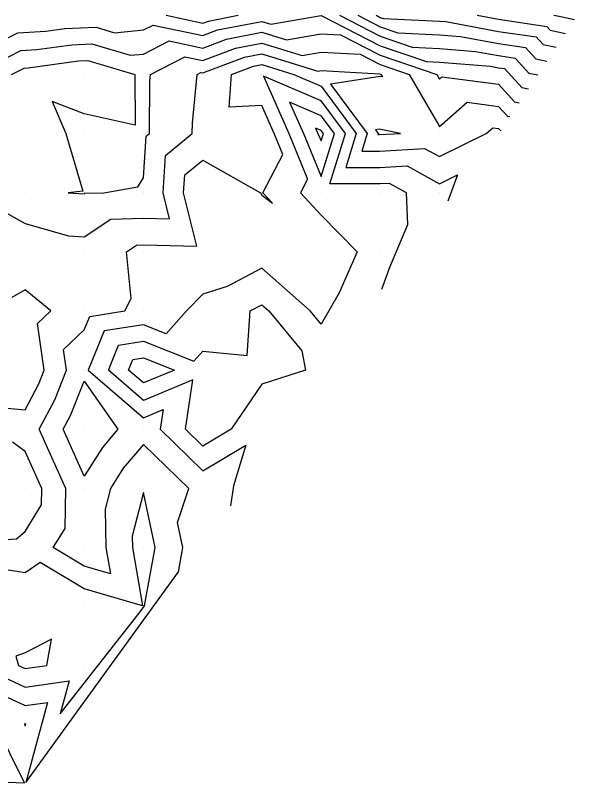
# Model space of a CAD drawing. Extents: x 2188792 to 2191981, y 386090 to 389710.
# Drawn here: x 2189498.4 to 2189592.9, y 386270.1 to 386400 of the extents above; entities that cross this region are included whole.
import ezdxf

# ---------------------------------------------------------------- set-up
doc = ezdxf.new("R2010")
doc.units = 0
for name, color, linetype in [('DTM Contours Major', 7, 'Continuous'), ('DTM Contours Minor', 7, 'Continuous'), ('Exist DTM QL2 LIDAR Elevation Point', 7, 'Continuous')]:
    doc.layers.add(name, color=color, linetype=linetype)

msp = doc.modelspace()

# ---------------------------------------------------------------- linework, layer by layer
at = {"layer": 'DTM Contours Major'}
for points in [[(2189576.41, 386400.04), (2189580.01, 386399.38), (2189588.15, 386398.17), (2189588.75, 386397.51), (2189591.3, 386396.97)], [(2189491.31, 386390.04), (2189499.29, 386394.1), (2189502.01, 386394.24), (2189507.87, 386395.07), (2189511.3, 386395.21), (2189517.75, 386393.29), (2189520.01, 386393.5), (2189524.33, 386395.72), (2189530.01, 386394.5), (2189534.02, 386396.03), (2189540.01, 386397.18), (2189544.18, 386395.88), (2189550.01, 386396.92), (2189553.32, 386396.74), (2189560.01, 386393.3), (2189569.57, 386390.04), (2189570.01, 386389.27), (2189570.42, 386389.63), (2189580.01, 386388.38), (2189582.71, 386385.43), (2189583.5, 386385.26)], [(2189552.26, 386380.05), (2189550.01, 386383.07), (2189544.7, 386385.35), (2189547.02, 386380.04), (2189550.01, 386372.79), (2189552.26, 386380.05)], [(2189515.79, 386344.26), (2189520.01, 386344.91), (2189528.49, 386341.55), (2189530.01, 386343.26), (2189537.53, 386342.51), (2189538.04, 386350.04), (2189540.01, 386351.08), (2189541.19, 386350.04), (2189546.77, 386343.28), (2189547.38, 386340.04), (2189540.01, 386337.69), (2189534.81, 386330.04), (2189530.01, 386327.17), (2189527.1, 386330.04), (2189528.37, 386338.4), (2189520.01, 386334.93), (2189514.09, 386340.04), (2189515.79, 386344.26)]]:
    msp.add_lwpolyline(points, dxfattribs=at)
at = {"layer": 'DTM Contours Minor'}
for points in [[(2189492.71, 386394.01), (2189498.76, 386397.09), (2189503.48, 386397.34), (2189506.72, 386397.8), (2189512.01, 386398.02), (2189515.1, 386397.09), (2189520.01, 386397.56), (2189521.65, 386398.4), (2189530.01, 386396.61), (2189532.5, 386397.56), (2189540.01, 386398.99), (2189541.54, 386398.52), (2189550.01, 386400.03), (2189550.03, 386400.02), (2189560.01, 386394.9), (2189567.82, 386392.23), (2189570.01, 386392.13), (2189578.62, 386391.44), (2189580.01, 386391.18), (2189581, 386391.03), (2189583.92, 386387.85), (2189585.06, 386387.6)], [(2189523.82, 386400.04), (2189530.01, 386398.71), (2189530.97, 386399.08), (2189536.01, 386400.04)], [(2189553.11, 386400.04), (2189560.01, 386396.49), (2189565.4, 386394.66), (2189570.01, 386394.44), (2189576.11, 386393.95), (2189580.01, 386393.23), (2189582.79, 386392.82), (2189585.13, 386390.26), (2189586.62, 386389.95)], [(2189556.22, 386400.04), (2189560.01, 386398.09), (2189562.97, 386397.08), (2189570.01, 386396.75), (2189573.59, 386396.46), (2189580.01, 386395.28), (2189584.58, 386394.6), (2189586.33, 386392.68), (2189588.18, 386392.29)], [(2189559.33, 386400.04), (2189560.01, 386399.69), (2189560.55, 386399.51), (2189570.01, 386399.06), (2189571.08, 386398.98), (2189580.01, 386397.33), (2189586.36, 386396.39), (2189587.54, 386395.1), (2189589.74, 386394.63)], [(2189589.37, 386400.04), (2189589.93, 386399.96), (2189589.96, 386399.93), (2189592.86, 386399.31)], [(2189497.72, 386390.04), (2189499.82, 386391.11), (2189500.53, 386391.14), (2189509.03, 386392.35), (2189510.6, 386392.41), (2189518.54, 386390.04), (2189518.61, 386381.44), (2189510.01, 386383.38), (2189504.57, 386385.48), (2189506.88, 386380.04), (2189509.77, 386370.28), (2189507.29, 386370.04), (2189510.01, 386369.87), (2189510.11, 386369.94), (2189513.32, 386370.04), (2189519.03, 386371.02), (2189520.01, 386372.54), (2189520.46, 386379.59), (2189521.01, 386380.04), (2189521.06, 386388.99), (2189521.17, 386390.04), (2189527.01, 386393.04), (2189530.01, 386392.39), (2189535.54, 386394.51), (2189540.01, 386395.36), (2189546.81, 386393.24), (2189550.01, 386393.81), (2189556.6, 386393.45), (2189560.01, 386391.7), (2189564.88, 386390.04), (2189570.01, 386381.22), (2189574.72, 386385.33), (2189580.01, 386384.64), (2189581.5, 386383.01), (2189581.93, 386382.92)], [(2189490.64, 386370.04), (2189500.01, 386364.83), (2189507.31, 386362.74), (2189510.01, 386362.57), (2189514.48, 386365.57), (2189520.01, 386365.74), (2189524.41, 386365.64), (2189523.31, 386370.04), (2189523.71, 386376.34), (2189528.26, 386380.04), (2189528.27, 386381.78), (2189529.08, 386390.04), (2189529.7, 386390.36), (2189530.01, 386390.29), (2189537.07, 386392.98), (2189540.01, 386393.55), (2189549.45, 386390.6), (2189550.01, 386390.7), (2189559.89, 386390.16), (2189560.01, 386390.1), (2189560.18, 386390.04), (2189560.42, 386389.63), (2189560.01, 386389.71), (2189551.62, 386388.41), (2189557.83, 386380.07), (2189556.91, 386377.08), (2189559.89, 386377.08), (2189567.49, 386377.52), (2189570.01, 386376.14), (2189577.89, 386380.04), (2189579.02, 386381.03), (2189580.01, 386380.9), (2189580.29, 386380.6), (2189580.37, 386380.58)], [(2189493.89, 386286.15), (2189500.02, 386283.31), (2189503.78, 386283.85), (2189500.11, 386270.29), (2189500.31, 386270.54), (2189525.9, 386305.93), (2189526.65, 386310.03), (2189525.76, 386314.28), (2189527.68, 386320.03), (2189520.01, 386327.46), (2189516.59, 386323.45), (2189514.44, 386320.03), (2189513.53, 386316.51), (2189513.67, 386310.03), (2189514.44, 386305.6), (2189510.01, 386306.88), (2189504.74, 386310.03), (2189506.76, 386313.28), (2189506.89, 386320.03), (2189504.28, 386325.76), (2189502.37, 386330.04), (2189505, 386335.04), (2189506.99, 386340.04), (2189506.49, 386343.55), (2189510.01, 386346.87), (2189510.92, 386349.13), (2189516.83, 386350.04), (2189517.91, 386352.14), (2189517.12, 386360.04), (2189518.85, 386361.2), (2189520.01, 386361.23), (2189529.03, 386361.02), (2189526.77, 386370.04), (2189526.97, 386373.08), (2189530.01, 386375.56), (2189539.78, 386370.04), (2189540.01, 386369.65), (2189541.8, 386368.25), (2189540.15, 386370.04), (2189543.53, 386376.52), (2189542.08, 386380.04), (2189540.01, 386384.78), (2189534.5, 386384.53), (2189534.87, 386390.04), (2189538.59, 386391.46), (2189540.01, 386391.73), (2189545.43, 386390.04), (2189550.01, 386388.07), (2189555.97, 386380.06), (2189554.19, 386374.31), (2189559.94, 386374.3), (2189564.54, 386374.57), (2189570.01, 386371.57), (2189573.05, 386373.08), (2189571.43, 386368.59)], [(2189560.27, 386353.71), (2189561.63, 386357.46), (2189564.67, 386364.69), (2189564.47, 386370.04), (2189561.59, 386371.62), (2189559.99, 386371.52), (2189551.48, 386371.54), (2189554.12, 386380.06), (2189550.01, 386385.57), (2189540.31, 386389.74), (2189544.55, 386380.04), (2189547.74, 386372.31), (2189546.55, 386370.04), (2189550.01, 386366.27), (2189556.1, 386360.04), (2189553.1, 386353.13), (2189550.01, 386347.84), (2189548.2, 386350.04), (2189540.01, 386357.28), (2189534.14, 386354.16), (2189530.01, 386352.88), (2189527.26, 386350.04), (2189523.85, 386346.2), (2189520.01, 386347.72), (2189513.35, 386346.69), (2189510.67, 386340.04), (2189520.01, 386331.99), (2189523.34, 386333.37), (2189522.84, 386330.04), (2189530.01, 386322.99), (2189537.31, 386327.34), (2189535.22, 386320.45), (2189534.72, 386317.09)], [(2189550.4, 386380.04), (2189550.01, 386380.56), (2189549.09, 386380.96), (2189549.49, 386380.04), (2189550.01, 386378.79), (2189550.4, 386380.04)], [(2189563.43, 386380.06), (2189559.85, 386380.79), (2189559.23, 386380.69), (2189559.69, 386380.08), (2189559.62, 386379.86), (2189559.84, 386379.86), (2189563.43, 386380.06)], [(2189496.4, 386333.64), (2189500.01, 386333.33), (2189502.32, 386337.72), (2189503.24, 386340.04), (2189502.12, 386347.92), (2189504.37, 386350.04), (2189500.01, 386353.63), (2189497.74, 386352.31)], [(2189518.22, 386341.82), (2189520.01, 386342.1), (2189525.22, 386340.04), (2189520.01, 386337.88), (2189517.5, 386340.04), (2189518.22, 386341.82)], [(2189507.68, 386332.36), (2189510.01, 386338.2), (2189515.67, 386330.04), (2189513.06, 386326.98), (2189510.01, 386322.12), (2189506.46, 386330.04), (2189507.68, 386332.36)], [(2189490.01, 386311.01), (2189498.55, 386311.49), (2189500.01, 386312.76), (2189502.8, 386317.24), (2189502.85, 386320.03), (2189500.01, 386326.28), (2189497.86, 386327.88)], [(2189492.32, 386290.01), (2189500.02, 386286.44), (2189507.45, 386287.49), (2189505.95, 386281.93), (2189519.45, 386299.19), (2189520.18, 386300.2), (2189521.97, 386310.03), (2189520.01, 386319.36), (2189518.09, 386311.95), (2189518.13, 386310.03), (2189519.85, 386300.19), (2189510.01, 386303.04), (2189502.54, 386307.51), (2189500.01, 386305.77), (2189493.2, 386306.84)], [(2189504.48, 386294.54), (2189500.02, 386292.25), (2189498.43, 386291.68), (2189498.87, 386290.1), (2189500.02, 386289.56), (2189503.69, 386290.08), (2189504.48, 386294.54)], [(2189490.01, 386270.66), (2189499.88, 386270.26), (2189494.98, 386280.04)], [(2189500.02, 386280.19), (2189499.88, 386280.25), (2189499.91, 386280.11), (2189500.02, 386279.88), (2189500.11, 386280.2), (2189500.02, 386280.19)]]:
    msp.add_lwpolyline(points, dxfattribs=at)
at = {"layer": 'Exist DTM QL2 LIDAR Elevation Point'}
for p, q in [((2189500.01, 386390.04), (2189500.01, 386390.04)), ((2189510.01, 386390.04), (2189510.01, 386390.04)), ((2189520.01, 386390.04), (2189520.01, 386390.04)), ((2189530.01, 386390.04), (2189530.01, 386390.04)), ((2189540.01, 386390.04), (2189540.01, 386390.04)), ((2189550.01, 386390.04), (2189550.01, 386390.04)), ((2189560.01, 386390.04), (2189560.01, 386390.04)), ((2189570.01, 386390.04), (2189570.01, 386390.04)), ((2189580.01, 386390.04), (2189580.01, 386390.04)), ((2189500.01, 386380.04), (2189500.01, 386380.04)), ((2189510.01, 386380.04), (2189510.01, 386380.04)), ((2189520.01, 386380.04), (2189520.01, 386380.04)), ((2189530.01, 386380.04), (2189530.01, 386380.04)), ((2189540.01, 386380.04), (2189540.01, 386380.04)), ((2189550.01, 386380.04), (2189550.01, 386380.04)), ((2189559.84, 386380.08), (2189559.84, 386380.08)), ((2189570.01, 386380.04), (2189570.01, 386380.04)), ((2189580.01, 386380.04), (2189580.01, 386380.04)), ((2189500.01, 386370.04), (2189500.01, 386370.04)), ((2189510.01, 386370.04), (2189510.01, 386370.04)), ((2189520.01, 386370.04), (2189520.01, 386370.04)), ((2189530.01, 386370.04), (2189530.01, 386370.04)), ((2189540.01, 386370.04), (2189540.01, 386370.04)), ((2189550.01, 386370.04), (2189550.01, 386370.04)), ((2189560.01, 386370.04), (2189560.01, 386370.04)), ((2189570.01, 386370.04), (2189570.01, 386370.04)), ((2189500.01, 386360.04), (2189500.01, 386360.04)), ((2189510.01, 386360.04), (2189510.01, 386360.04)), ((2189520.01, 386360.04), (2189520.01, 386360.04)), ((2189530.01, 386360.04), (2189530.01, 386360.04)), ((2189540.01, 386360.04), (2189540.01, 386360.04)), ((2189550.01, 386360.04), (2189550.01, 386360.04)), ((2189560.01, 386360.04), (2189560.01, 386360.04)), ((2189500.01, 386350.04), (2189500.01, 386350.04)), ((2189510.01, 386350.04), (2189510.01, 386350.04)), ((2189520.01, 386350.04), (2189520.01, 386350.04)), ((2189530.01, 386350.04), (2189530.01, 386350.04)), ((2189540.01, 386350.04), (2189540.01, 386350.04)), ((2189550.01, 386350.04), (2189550.01, 386350.04)), ((2189500.01, 386340.04), (2189500.01, 386340.04)), ((2189510.01, 386340.04), (2189510.01, 386340.04)), ((2189520.01, 386340.04), (2189520.01, 386340.04)), ((2189530.01, 386340.04), (2189530.01, 386340.04)), ((2189540.01, 386340.04), (2189540.01, 386340.04)), ((2189550.01, 386340.04), (2189550.01, 386340.04)), ((2189500.01, 386330.04), (2189500.01, 386330.04)), ((2189510.01, 386330.04), (2189510.01, 386330.04)), ((2189520.01, 386330.04), (2189520.01, 386330.04)), ((2189530.01, 386330.04), (2189530.01, 386330.04)), ((2189540.01, 386330.04), (2189540.01, 386330.04)), ((2189500.01, 386320.03), (2189500.01, 386320.03)), ((2189510.01, 386320.03), (2189510.01, 386320.03)), ((2189520.01, 386320.03), (2189520.01, 386320.03)), ((2189530.01, 386320.03), (2189530.01, 386320.03)), ((2189500.01, 386310.03), (2189500.01, 386310.03)), ((2189510.01, 386310.03), (2189510.01, 386310.03)), ((2189520.01, 386310.03), (2189520.01, 386310.03)), ((2189530.01, 386310.03), (2189530.01, 386310.03)), ((2189500.01, 386300.03), (2189500.01, 386300.03)), ((2189510.01, 386300.03), (2189510.01, 386300.03)), ((2189520.01, 386300.03), (2189520.01, 386300.03)), ((2189500.02, 386290.11), (2189500.02, 386290.11)), ((2189510.01, 386290.03), (2189510.01, 386290.03)), ((2189500.02, 386280.11), (2189500.02, 386280.11)), ((2189500.02, 386270.11), (2189500.02, 386270.11))]:
    msp.add_line(p, q, dxfattribs=at)

doc.saveas('drawing.dxf')
